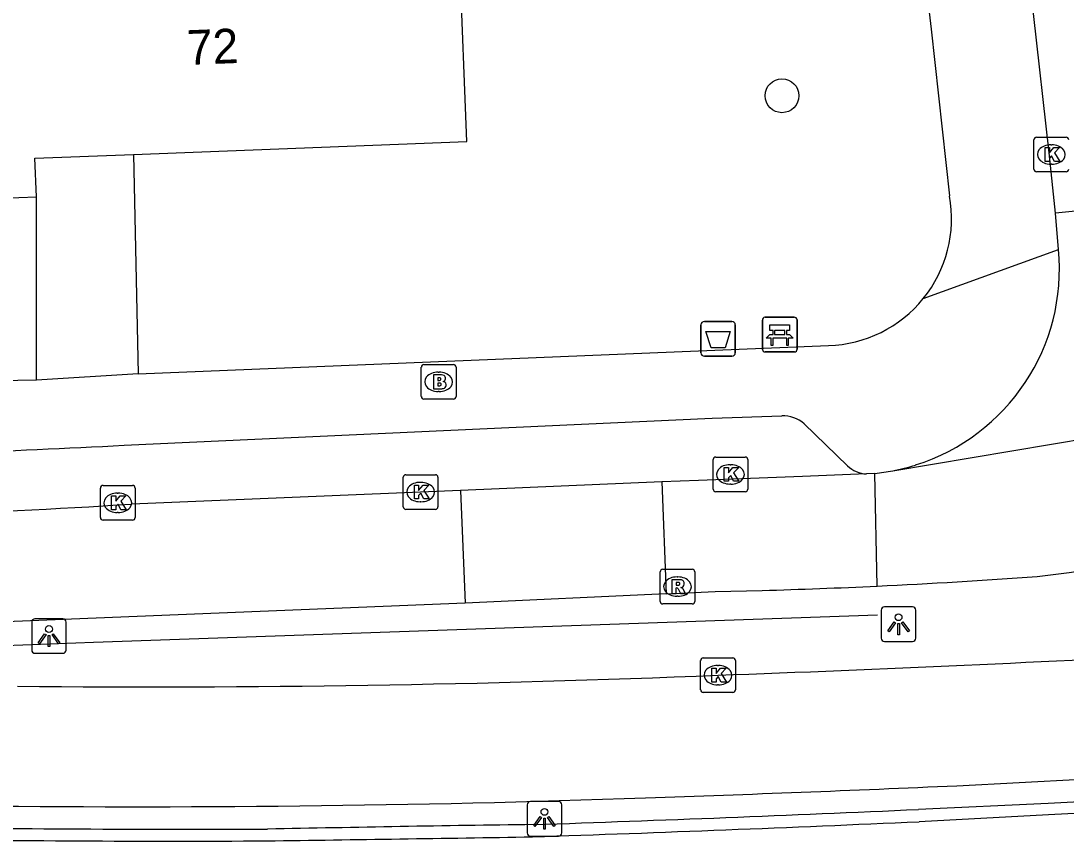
# Model space of a CAD drawing. Extents: x 160026 to 161302, y 384757 to 385701.
# Drawn here: x 161130.9 to 161161.06, y 384869.95 to 384893.62 of the extents above; entities that cross this region are included whole.
import ezdxf

# ---------------------------------------------------------------- set-up
doc = ezdxf.new("R2010")
doc.units = 0
for name, color, linetype in [('IMGEO_Afvalbak', 7, 'Continuous'), ('IMGEO_Bank', 7, 'Continuous'), ('IMGEO_Boom', 7, 'Continuous'), ('IMGEO_Brandkraan', 7, 'Continuous'), ('IMGEO_Fietspad_gesloten', 7, 'Continuous'), ('IMGEO_Haag', 7, 'Continuous'), ('IMGEO_Hek', 7, 'Continuous'), ('IMGEO_Kolk', 7, 'Continuous'), ('IMGEO_Lichtpunt', 7, 'Continuous'), ('IMGEO_Muur', 7, 'Continuous'), ('IMGEO_Pand', 7, 'Continuous'), ('IMGEO_Pand_nummerreeks', 7, 'Continuous'), ('IMGEO_Rijbaan_lokaal_gesloten', 7, 'Continuous'), ('IMGEO_Rijbaan_lokaal_open', 7, 'Continuous'), ('IMGEO_Rijbaan_regionaal_gesloten', 7, 'Continuous'), ('IMGEO_Rioolput', 7, 'Continuous'), ('IMGEO_Voetpad_open', 7, 'Continuous')]:
    doc.layers.add(name, color=color, linetype=linetype)

msp = doc.modelspace()

# ---------------------------------------------------------------- linework, layer by layer
at = {"layer": 'IMGEO_Afvalbak'}
for p, q in [((161150.625, 384884.943), (161151.415, 384884.943)), ((161151.415, 384884.943), (161150.625, 384884.943)), ((161150.525, 384884.043), (161150.525, 384884.843)), ((161150.525, 384884.843), (161150.525, 384884.043)), ((161151.515, 384884.843), (161151.515, 384884.043)), ((161151.515, 384884.043), (161151.515, 384884.843)), ((161151.415, 384883.943), (161150.625, 384883.943)), ((161150.625, 384883.943), (161151.415, 384883.943))]:
    msp.add_line(p, q, dxfattribs=at)
msp.add_lwpolyline([(161150.668, 384884.657), (161151.372, 384884.657), (161151.223, 384884.187), (161150.817, 384884.187), (161150.668, 384884.657)], dxfattribs=at)
for centre, start, end in [((161150.625, 384884.843), 90, 180), ((161150.625, 384884.843), 90, 180), ((161151.415, 384884.843), 0, 90), ((161151.415, 384884.843), 360, 90), ((161150.625, 384884.043), 180, 270), ((161150.625, 384884.043), 180, 270), ((161151.415, 384884.043), 270, 0), ((161151.415, 384884.043), 270, 0)]:
    msp.add_arc(centre, 0.1, start, end, dxfattribs=at)
at = {"layer": 'IMGEO_Bank'}
for p, q in [((161152.298, 384884.14), (161152.298, 384884.981)), ((161152.298, 384884.981), (161152.298, 384884.14)), ((161152.373, 384885.065), (161153.214, 384885.065)), ((161153.214, 384885.065), (161152.373, 384885.065)), ((161153.298, 384884.99), (161153.298, 384884.149)), ((161153.298, 384884.149), (161153.298, 384884.99)), ((161152.607, 384884.571), (161152.607, 384884.677)), ((161152.651, 384884.677), (161152.651, 384884.571)), ((161152.939, 384884.683), (161152.657, 384884.683)), ((161152.657, 384884.565), (161152.939, 384884.565)), ((161152.945, 384884.571), (161152.945, 384884.677)), ((161152.989, 384884.677), (161152.989, 384884.571)), ((161152.995, 384884.463), (161152.602, 384884.463)), ((161153.223, 384884.065), (161152.382, 384884.065)), ((161152.382, 384884.065), (161153.223, 384884.065))]:
    msp.add_line(p, q, dxfattribs=at)
for points in [[(161152.545, 384884.463), (161152.403, 384884.463), (161152.515, 384884.565), (161152.601, 384884.565)], [(161152.601, 384884.683), (161152.515, 384884.683), (161152.515, 384884.844), (161153.078, 384884.844), (161153.078, 384884.683), (161152.995, 384884.683)], [(161152.995, 384884.565), (161153.078, 384884.565), (161153.19, 384884.463), (161153.051, 384884.463)], [(161152.595, 384884.456), (161152.595, 384884.249), (161152.552, 384884.249), (161152.552, 384884.456)], [(161153.045, 384884.456), (161153.045, 384884.249), (161153.001, 384884.249), (161153.001, 384884.456)]]:
    msp.add_lwpolyline(points, dxfattribs=at)
for centre, radius, start, end in [((161152.376, 384884.987), 0.0779, 92.4484, 184.2845), ((161152.376, 384884.987), 0.0779, 92.4484, 184.2845), ((161153.22, 384884.987), 0.0779, 2.4484, 94.2845), ((161153.22, 384884.987), 0.0779, 2.4484, 94.2845), ((161152.6, 384884.676), 0.00671, 2.8957, 87.1043), ((161152.6, 384884.572), 0.00671, 272.8957, 357.1043), ((161152.657, 384884.676), 0.00671, 92.8957, 177.1043), ((161152.657, 384884.572), 0.00671, 182.8957, 267.1043), ((161152.939, 384884.676), 0.00671, 2.8957, 87.1043), ((161152.939, 384884.572), 0.00671, 272.8957, 357.1043), ((161152.996, 384884.676), 0.00671, 92.8957, 177.1043), ((161152.996, 384884.572), 0.00671, 182.8957, 267.1043), ((161152.545, 384884.456), 0.00671, 2.8957, 87.1043), ((161152.602, 384884.456), 0.00671, 92.8957, 177.1043), ((161152.994, 384884.456), 0.00671, 2.8957, 87.1043), ((161153.051, 384884.456), 0.00671, 92.8957, 177.1043), ((161152.376, 384884.143), 0.0779, 182.4484, 274.2845), ((161152.376, 384884.143), 0.0779, 182.4484, 274.2845), ((161153.22, 384884.143), 0.0779, 272.4484, 4.2845), ((161153.22, 384884.143), 0.0779, 272.4484, 4.2845)]:
    msp.add_arc(centre, radius, start, end, dxfattribs=at)
at = {"layer": 'IMGEO_Boom'}
msp.add_circle((161152.863, 384891.458), 0.489, dxfattribs=at)
at = {"layer": 'IMGEO_Brandkraan'}
for p, q in [((161142.53, 384883.702), (161143.382, 384883.702)), ((161142.455, 384882.776), (161142.455, 384883.628)), ((161142.943, 384883.482), (161142.968, 384883.482)), ((161143.456, 384883.628), (161143.456, 384882.776)), ((161142.966, 384882.922), (161142.941, 384882.922)), ((161143.382, 384882.702), (161142.53, 384882.702))]:
    msp.add_line(p, q, dxfattribs=at)
for points in [[(161142.53, 384883.702), (161143.382, 384883.702)], [(161142.455, 384882.776), (161142.455, 384883.628)], [(161142.803, 384883.402), (161142.803, 384883.002), (161143.016, 384883.002)], [(161143.034, 384883.402), (161142.803, 384883.402)], [(161143.456, 384883.628), (161143.456, 384882.776)], [(161142.982, 384883.321), (161142.928, 384883.321), (161142.928, 384883.245)], [(161142.928, 384883.245), (161142.981, 384883.245)], [(161142.99, 384883.169), (161142.928, 384883.169), (161142.928, 384883.088)], [(161142.928, 384883.088), (161142.99, 384883.088)], [(161143.382, 384882.702), (161142.53, 384882.702)]]:
    msp.add_lwpolyline(points, dxfattribs=at)
for centre, radius, start, end in [((161142.532, 384883.626), 0.0765, 91.552, 178.448), ((161142.532, 384883.626), 0.0765, 91.552, 178.448), ((161143.38, 384883.626), 0.0765, 1.552, 88.448), ((161143.38, 384883.626), 0.0765, 1.552, 88.448), ((161143.038, 384883.257), 0.145, 59.4692, 91.5367), ((161143.063, 384883.304), 0.0922, 285.5137, 58.1501), ((161142.983, 384883.283), 0.0379, 267.8285, 90.9355), ((161142.991, 384883.128), 0.0404, 269.8759, 90.5077), ((161143.068, 384883.112), 0.105, 301.3115, 78.989), ((161142.532, 384882.778), 0.0765, 181.552, 268.448), ((161142.532, 384882.778), 0.0765, 181.552, 268.448), ((161143.022, 384883.253), 0.251, 268.6676, 293.5347), ((161143.38, 384882.778), 0.0765, 271.552, 358.448), ((161143.38, 384882.778), 0.0765, 271.552, 358.448)]:
    msp.add_arc(centre, radius, start, end, dxfattribs=at)
for centre, major_axis, ratio, start_param, end_param in [((161142.942, 384883.202), (-0.387, 0.002), 0.722429, 4.712389, 7.853982), ((161142.967, 384883.202), (-0.39, 0.002), 0.717154, 1.570796, 4.712389)]:
    msp.add_ellipse(centre, major_axis=major_axis, ratio=ratio, start_param=start_param, end_param=end_param, dxfattribs=at)
at = {"layer": 'IMGEO_Fietspad_gesloten'}
for points in [[(161155.302, 384880.545), (161153.455, 384880.473), (161150.449, 384880.357), (161149.399, 384880.313)], [(161155.543, 384880.56), (161155.302, 384880.545)], [(161155.613, 384877.309), (161155.543, 384880.56)], [(161149.399, 384880.313), (161143.588, 384880.071)], [(161149.399, 384880.313), (161149.523, 384877.084)], [(161149.523, 384877.084), (161143.72, 384876.812)], [(161149.523, 384877.084), (161150.935, 384877.15), (161152.291, 384877.182)]]:
    msp.add_lwpolyline(points, dxfattribs=at)
for centre, radius, start, end in [((161154.843, 384887.101), 6.579, 276.1068, 280.6505), ((161153.637, 384932.369), 55.179, 276.8567, 282.0491), ((161146.797, 385063.297), 186.196, 272.71383, 274.1356), ((161146.91, 385061.439), 184.335, 271.67269, 272.70601)]:
    msp.add_arc(centre, radius, start, end, dxfattribs=at)
at = {"layer": 'IMGEO_Haag'}
for points in [[(161134.145, 384889.764), (161134.279, 384883.429)], [(161131.349, 384883.254), (161131.347, 384888.538)]]:
    msp.add_lwpolyline(points, dxfattribs=at)
at = {"layer": 'IMGEO_Hek'}
msp.add_lwpolyline([(161132.996, 384875.692), (161155.622, 384876.477)], dxfattribs=at)
msp.add_arc((161123.204, 385106.292), 230.807, 264.31356, 272.43141, dxfattribs=at)
at = {"layer": 'IMGEO_Kolk'}
for p, q in [((161160.135, 384889.336), (161160.135, 384890.188)), ((161160.21, 384890.262), (161161.062, 384890.262)), ((161160.623, 384890.042), (161160.648, 384890.042)), ((161160.646, 384889.482), (161160.621, 384889.482)), ((161161.062, 384889.262), (161160.21, 384889.262)), ((161150.875, 384880.106), (161150.875, 384880.958)), ((161150.95, 384881.032), (161151.802, 384881.032)), ((161151.876, 384880.958), (161151.876, 384880.106)), ((161151.363, 384880.812), (161151.388, 384880.812)), ((161141.934, 384879.597), (161141.934, 384880.449)), ((161142.009, 384880.523), (161142.861, 384880.523)), ((161142.935, 384880.449), (161142.935, 384879.597)), ((161133.194, 384879.287), (161133.194, 384880.139)), ((161133.269, 384880.213), (161134.121, 384880.213)), ((161134.195, 384880.139), (161134.195, 384879.287)), ((161142.422, 384880.303), (161142.447, 384880.303)), ((161151.802, 384880.032), (161150.95, 384880.032)), ((161151.386, 384880.252), (161151.361, 384880.252)), ((161133.682, 384879.993), (161133.707, 384879.993)), ((161142.445, 384879.743), (161142.42, 384879.743)), ((161133.705, 384879.433), (161133.68, 384879.433)), ((161142.861, 384879.523), (161142.009, 384879.523)), ((161134.121, 384879.213), (161133.269, 384879.213)), ((161150.591, 384875.238), (161151.443, 384875.238)), ((161150.516, 384874.312), (161150.516, 384875.164)), ((161151.004, 384875.018), (161151.029, 384875.018)), ((161151.517, 384875.164), (161151.517, 384874.312)), ((161151.027, 384874.458), (161151.002, 384874.458)), ((161151.443, 384874.238), (161150.591, 384874.238))]:
    msp.add_line(p, q, dxfattribs=at)
for points in [[(161160.135, 384889.336), (161160.135, 384890.188)], [(161160.21, 384890.262), (161161.062, 384890.262)], [(161160.456, 384889.962), (161160.579, 384889.962), (161160.579, 384889.811), (161160.709, 384889.962), (161160.873, 384889.962), (161160.727, 384889.811), (161160.88, 384889.562), (161160.728, 384889.562), (161160.643, 384889.726), (161160.579, 384889.659), (161160.579, 384889.562), (161160.456, 384889.562), (161160.456, 384889.962)], [(161161.062, 384889.262), (161160.21, 384889.262)], [(161150.875, 384880.106), (161150.875, 384880.958)], [(161150.95, 384881.032), (161151.802, 384881.032)], [(161151.876, 384880.958), (161151.876, 384880.106)], [(161151.196, 384880.732), (161151.319, 384880.732), (161151.319, 384880.581), (161151.449, 384880.732), (161151.613, 384880.732), (161151.467, 384880.581), (161151.62, 384880.332), (161151.468, 384880.332), (161151.383, 384880.496), (161151.319, 384880.429), (161151.319, 384880.332), (161151.196, 384880.332), (161151.196, 384880.732)], [(161141.934, 384879.597), (161141.934, 384880.449)], [(161142.009, 384880.523), (161142.861, 384880.523)], [(161142.935, 384880.449), (161142.935, 384879.597)], [(161133.194, 384879.287), (161133.194, 384880.139)], [(161133.269, 384880.213), (161134.121, 384880.213)], [(161134.195, 384880.139), (161134.195, 384879.287)], [(161142.255, 384880.223), (161142.378, 384880.223), (161142.378, 384880.072), (161142.508, 384880.223), (161142.672, 384880.223), (161142.526, 384880.072), (161142.679, 384879.823), (161142.527, 384879.823), (161142.442, 384879.987), (161142.378, 384879.92), (161142.378, 384879.823), (161142.255, 384879.823), (161142.255, 384880.223)], [(161151.802, 384880.032), (161150.95, 384880.032)], [(161133.515, 384879.913), (161133.638, 384879.913), (161133.638, 384879.762), (161133.768, 384879.913), (161133.932, 384879.913), (161133.786, 384879.762), (161133.939, 384879.513), (161133.787, 384879.513), (161133.702, 384879.677), (161133.638, 384879.61), (161133.638, 384879.513), (161133.515, 384879.513), (161133.515, 384879.913)], [(161142.861, 384879.523), (161142.009, 384879.523)], [(161134.121, 384879.213), (161133.269, 384879.213)], [(161150.591, 384875.238), (161151.443, 384875.238)], [(161150.516, 384874.312), (161150.516, 384875.164)], [(161150.837, 384874.938), (161150.96, 384874.938), (161150.96, 384874.787), (161151.09, 384874.938), (161151.254, 384874.938), (161151.108, 384874.787), (161151.261, 384874.538), (161151.109, 384874.538), (161151.024, 384874.702), (161150.96, 384874.635), (161150.96, 384874.538), (161150.837, 384874.538), (161150.837, 384874.938)], [(161151.517, 384875.164), (161151.517, 384874.312)], [(161151.443, 384874.238), (161150.591, 384874.238)]]:
    msp.add_lwpolyline(points, dxfattribs=at)
for centre, start, end in [((161160.212, 384890.186), 91.552, 178.448), ((161160.212, 384890.186), 91.552, 178.448), ((161161.06, 384890.186), 1.552, 88.448), ((161161.06, 384890.186), 1.552, 88.448), ((161160.212, 384889.338), 181.552, 268.448), ((161160.212, 384889.338), 181.552, 268.448), ((161161.06, 384889.338), 271.552, 358.448), ((161161.06, 384889.338), 271.552, 358.448), ((161150.952, 384880.956), 91.552, 178.448), ((161150.952, 384880.956), 91.552, 178.448), ((161151.8, 384880.956), 1.552, 88.448), ((161151.8, 384880.956), 1.552, 88.448), ((161142.011, 384880.447), 91.552, 178.448), ((161142.011, 384880.447), 91.552, 178.448), ((161142.859, 384880.447), 1.552, 88.448), ((161142.859, 384880.447), 1.552, 88.448), ((161133.271, 384880.137), 91.552, 178.448), ((161133.271, 384880.137), 91.552, 178.448), ((161134.119, 384880.137), 1.552, 88.448), ((161134.119, 384880.137), 1.552, 88.448), ((161150.952, 384880.108), 181.552, 268.448), ((161150.952, 384880.108), 181.552, 268.448), ((161151.8, 384880.108), 271.552, 358.448), ((161151.8, 384880.108), 271.552, 358.448), ((161142.011, 384879.599), 181.552, 268.448), ((161142.011, 384879.599), 181.552, 268.448), ((161142.859, 384879.599), 271.552, 358.448), ((161142.859, 384879.599), 271.552, 358.448), ((161133.271, 384879.289), 181.552, 268.448), ((161133.271, 384879.289), 181.552, 268.448), ((161134.119, 384879.289), 271.552, 358.448), ((161134.119, 384879.289), 271.552, 358.448), ((161150.593, 384875.162), 91.552, 178.448), ((161150.593, 384875.162), 91.552, 178.448), ((161151.441, 384875.162), 1.552, 88.448), ((161151.441, 384875.162), 1.552, 88.448), ((161150.593, 384874.314), 181.552, 268.448), ((161150.593, 384874.314), 181.552, 268.448), ((161151.441, 384874.314), 271.552, 358.448), ((161151.441, 384874.314), 271.552, 358.448)]:
    msp.add_arc(centre, 0.0765, start, end, dxfattribs=at)
for centre, major_axis, ratio, start_param, end_param in [((161160.622, 384889.762), (-0.387, 0.002), 0.722429, 4.712389, 7.853982), ((161160.647, 384889.762), (-0.39, 0.002), 0.717154, 1.570796, 4.712389), ((161151.362, 384880.532), (-0.387, 0.002), 0.722429, 4.712389, 7.853982), ((161151.387, 384880.532), (-0.39, 0.002), 0.717154, 1.570796, 4.712389), ((161142.421, 384880.023), (-0.387, 0.002), 0.722429, 4.712389, 7.853982), ((161142.446, 384880.023), (-0.39, 0.002), 0.717154, 1.570796, 4.712389), ((161133.681, 384879.713), (-0.387, 0.002), 0.722429, 4.712389, 7.853982), ((161133.706, 384879.713), (-0.39, 0.002), 0.717154, 1.570796, 4.712389), ((161151.003, 384874.738), (-0.387, 0.002), 0.722429, 4.712389, 7.853982), ((161151.028, 384874.738), (-0.39, 0.002), 0.717154, 1.570796, 4.712389)]:
    msp.add_ellipse(centre, major_axis=major_axis, ratio=ratio, start_param=start_param, end_param=end_param, dxfattribs=at)
at = {"layer": 'IMGEO_Lichtpunt'}
for p, q in [((161156.63, 384876.708), (161155.822, 384876.708)), ((161156.63, 384876.708), (161155.822, 384876.708)), ((161155.728, 384876.613), (161155.728, 384875.806)), ((161155.728, 384876.613), (161155.728, 384875.806)), ((161156.724, 384875.806), (161156.724, 384876.613)), ((161156.724, 384875.806), (161156.724, 384876.613)), ((161131.211, 384876.272), (161131.211, 384875.465)), ((161131.211, 384876.272), (161131.211, 384875.465)), ((161132.113, 384876.367), (161131.305, 384876.367)), ((161132.113, 384876.367), (161131.305, 384876.367)), ((161132.207, 384875.465), (161132.207, 384876.272)), ((161132.207, 384875.465), (161132.207, 384876.272)), ((161155.822, 384875.712), (161156.63, 384875.712)), ((161155.822, 384875.712), (161156.63, 384875.712)), ((161131.305, 384875.371), (161132.113, 384875.371)), ((161131.305, 384875.371), (161132.113, 384875.371)), ((161145.51, 384870.997), (161145.51, 384870.19)), ((161145.51, 384870.997), (161145.51, 384870.19)), ((161146.412, 384871.092), (161145.604, 384871.092)), ((161146.412, 384871.092), (161145.604, 384871.092)), ((161146.506, 384870.19), (161146.506, 384870.997)), ((161146.506, 384870.19), (161146.506, 384870.997)), ((161145.604, 384870.096), (161146.412, 384870.096)), ((161145.604, 384870.096), (161146.412, 384870.096))]:
    msp.add_line(p, q, dxfattribs=at)
for points in [[(161156.102, 384876.277), (161156.141, 384876.249), (161155.953, 384875.987), (161155.915, 384876.014), (161156.102, 384876.277)], [(161156.204, 384876.229), (161156.251, 384876.229), (161156.251, 384875.907), (161156.204, 384875.907), (161156.204, 384876.229)], [(161156.314, 384876.249), (161156.352, 384876.276), (161156.539, 384876.014), (161156.5, 384875.986), (161156.314, 384876.249)], [(161131.585, 384875.936), (161131.624, 384875.908), (161131.436, 384875.646), (161131.398, 384875.673), (161131.585, 384875.936)], [(161131.687, 384875.888), (161131.734, 384875.888), (161131.734, 384875.566), (161131.687, 384875.566), (161131.687, 384875.888)], [(161131.797, 384875.908), (161131.835, 384875.935), (161132.022, 384875.673), (161131.983, 384875.645), (161131.797, 384875.908)], [(161145.884, 384870.661), (161145.923, 384870.633), (161145.735, 384870.371), (161145.697, 384870.398), (161145.884, 384870.661)], [(161145.986, 384870.613), (161146.033, 384870.613), (161146.033, 384870.291), (161145.986, 384870.291), (161145.986, 384870.613)], [(161146.096, 384870.633), (161146.134, 384870.66), (161146.321, 384870.398), (161146.282, 384870.37), (161146.096, 384870.633)]]:
    msp.add_lwpolyline(points, dxfattribs=at)
for centre in [(161156.227, 384876.411), (161131.71, 384876.07), (161146.009, 384870.795)]:
    msp.add_circle(centre, 0.0994, dxfattribs=at)
for centre, start, end in [((161155.822, 384876.613), 90, 180), ((161155.822, 384876.613), 90, 180), ((161156.63, 384876.613), 0, 90), ((161156.63, 384876.613), 0, 90), ((161131.305, 384876.272), 90, 180), ((161131.305, 384876.272), 90, 180), ((161132.113, 384876.272), 0, 90), ((161132.113, 384876.272), 0, 90), ((161155.822, 384875.806), 180, 270), ((161155.822, 384875.806), 180, 270), ((161156.63, 384875.806), 270, 0), ((161156.63, 384875.806), 270, 360), ((161131.305, 384875.465), 180, 270), ((161131.305, 384875.465), 180, 270), ((161132.113, 384875.465), 270, 0), ((161132.113, 384875.465), 270, 360), ((161145.604, 384870.997), 90, 180), ((161145.604, 384870.997), 90, 180), ((161146.412, 384870.997), 0, 90), ((161146.412, 384870.997), 0, 90), ((161145.604, 384870.19), 180, 270), ((161145.604, 384870.19), 180, 270), ((161146.412, 384870.19), 270, 0), ((161146.412, 384870.19), 270, 360)]:
    msp.add_arc(centre, 0.0946, start, end, dxfattribs=at)
at = {"layer": 'IMGEO_Muur'}
for points in [[(161254.018, 384875.783), (161229.371, 384874.422), (161204.396, 384873.069), (161180.234, 384871.73), (161160.552, 384870.706), (161156.825, 384870.511)], [(161203.339, 384873.484), (161180.214, 384872.151), (161180.219, 384872.063), (161160.549, 384871.04), (161156.803, 384870.864)]]:
    msp.add_lwpolyline(points, dxfattribs=at)
for centre, radius, start, end in [((161114.454, 385808.87), 938.961, 271.906035, 272.585046), ((161159.607, 383846.104), 1024.419, 90.778744, 91.207849), ((161113.581, 385832.158), 962.618, 271.910043, 272.574808), ((161136.114, 385469.57), 599.278, 269.143165, 270.181596), ((161083.528, 388721.708), 3852.135, 270.810263, 270.924254), ((161135.338, 385405.057), 535.106, 269.12336, 270.28526)]:
    msp.add_arc(centre, radius, start, end, dxfattribs=at)
at = {"layer": 'IMGEO_Pand'}
for points in [[(161134.145, 384889.764), (161143.769, 384890.137), (161143.568, 384895.3), (161143.892, 384895.313), (161142.9, 384903.153)], [(161131.347, 384888.538), (161131.299, 384889.654), (161134.145, 384889.764)], [(161129.77, 384889.595), (161129.813, 384888.486), (161131.347, 384888.538)]]:
    msp.add_lwpolyline(points, dxfattribs=at)
at = {"layer": 'IMGEO_Rijbaan_lokaal_gesloten'}
for points in [[(161143.588, 384880.071), (161134.099, 384879.676)], [(161143.588, 384880.071), (161143.72, 384876.812)], [(161143.72, 384876.812), (161128.332, 384876.189)]]:
    msp.add_lwpolyline(points, dxfattribs=at)
msp.add_arc((161122.972, 385048.799), 169.488, 269.30079, 273.7641, dxfattribs=at)
at = {"layer": 'IMGEO_Rijbaan_lokaal_open'}
for points in [[(161160.758, 384888.065), (161160.572, 384889.806), (161160.123, 384893.834), (161158.96, 384904.173), (161156.933, 384923.339), (161156.919, 384923.467)], [(161167.717, 384888.774), (161160.758, 384888.065)], [(161160.844, 384887.019), (161160.758, 384888.065)], [(161156.059, 384880.636), (161161.784, 384881.597)]]:
    msp.add_lwpolyline(points, dxfattribs=at)
for centre, radius, start, end in [((161154.935, 384886.464), 5.935, 287.4829, 5.367), ((161154.977, 384886.29), 5.757, 280.8351, 287.6053)]:
    msp.add_arc(centre, radius, start, end, dxfattribs=at)
at = {"layer": 'IMGEO_Rijbaan_regionaal_gesloten'}
msp.add_lwpolyline([(161157.91, 384871.55), (161184.887, 384872.99)], dxfattribs=at)
for centre, radius, start, end in [((161124.461, 385615.562), 741.3, 272.052979, 273.152511), ((161134.646, 385272.74), 398.339, 269.44731, 272.35535), ((161116.863, 385806.828), 936.179, 271.962807, 272.512943), ((161134.369, 385284.531), 413.588, 269.25097, 272.01737)]:
    msp.add_arc(centre, radius, start, end, dxfattribs=at)
at = {"layer": 'IMGEO_Rioolput'}
for p, q in [((161149.347, 384876.868), (161149.347, 384877.72)), ((161149.422, 384877.794), (161150.274, 384877.794)), ((161150.348, 384877.72), (161150.348, 384876.868)), ((161149.835, 384877.574), (161149.86, 384877.574)), ((161149.858, 384877.014), (161149.833, 384877.014)), ((161150.274, 384876.794), (161149.422, 384876.794))]:
    msp.add_line(p, q, dxfattribs=at)
for points in [[(161149.347, 384876.868), (161149.347, 384877.72)], [(161149.422, 384877.794), (161150.274, 384877.794)], [(161150.348, 384877.72), (161150.348, 384876.868)], [(161149.936, 384877.492), (161149.684, 384877.494), (161149.684, 384877.094)], [(161149.862, 384877.413), (161149.808, 384877.413), (161149.808, 384877.332)], [(161149.808, 384877.332), (161149.86, 384877.332)], [(161149.684, 384877.094), (161149.808, 384877.094), (161149.808, 384877.256), (161149.819, 384877.256)], [(161149.866, 384877.227), (161149.937, 384877.094), (161150.077, 384877.094), (161150.012, 384877.22)], [(161150.274, 384876.794), (161149.422, 384876.794)]]:
    msp.add_lwpolyline(points, dxfattribs=at)
for centre, radius, start, end in [((161149.424, 384877.718), 0.0765, 91.552, 178.448), ((161149.424, 384877.718), 0.0765, 91.552, 178.448), ((161150.272, 384877.718), 0.0765, 1.552, 88.448), ((161150.272, 384877.718), 0.0765, 1.552, 88.448), ((161149.844, 384877.521), 0.19, 274.7715, 282.9687), ((161149.868, 384877.317), 0.0964, 77.0061, 93.1865), ((161149.882, 384877.374), 0.0378, 276.6634, 79.6772), ((161149.935, 384877.382), 0.109, 350.3612, 89.416), ((161149.933, 384877.382), 0.112, 277.5842, 350.9817), ((161149.818, 384877.203), 0.0533, 26.0293, 88.6989), ((161149.917, 384877.167), 0.108, 29.5134, 73.7905), ((161149.424, 384876.87), 0.0765, 181.552, 268.448), ((161149.424, 384876.87), 0.0765, 181.552, 268.448), ((161150.272, 384876.87), 0.0765, 271.552, 358.448), ((161150.272, 384876.87), 0.0765, 271.552, 358.448)]:
    msp.add_arc(centre, radius, start, end, dxfattribs=at)
for centre, major_axis, ratio, start_param, end_param in [((161149.834, 384877.294), (-0.387, 0.002), 0.722429, 4.712389, 7.853982), ((161149.859, 384877.294), (-0.39, 0.002), 0.717154, 1.570796, 4.712389)]:
    msp.add_ellipse(centre, major_axis=major_axis, ratio=ratio, start_param=start_param, end_param=end_param, dxfattribs=at)
at = {"layer": 'IMGEO_Voetpad_open'}
for points in [[(161155.546, 384907.257), (161157.167, 384893.376), (161157.699, 384888.565)], [(161156.941, 384885.606), (161160.844, 384887.019)], [(161134.279, 384883.429), (161154.204, 384884.25)], [(161134.279, 384883.429), (161131.349, 384883.254)], [(161131.349, 384883.254), (161122.684, 384883.1)], [(161133.879, 384881.376), (161150.844, 384882.158), (161152.861, 384882.224)], [(161153.502, 384881.995), (161154.755, 384880.777)]]:
    msp.add_lwpolyline(points, dxfattribs=at)
for centre, radius, start, end in [((161154.092, 384887.912), 3.665, 321.0051, 10.2582), ((161154.096, 384887.909), 3.66, 271.6943, 321.0164), ((161152.856, 384881.197), 1.027, 50.9822, 89.6988), ((161124.102, 385052.431), 171.334, 269.91378, 273.27136), ((161155.356, 384881.433), 0.89, 227.5145, 266.5188)]:
    msp.add_arc(centre, radius, start, end, dxfattribs=at)

# ---------------------------------------------------------------- texts
at = {"layer": 'IMGEO_Pand_nummerreeks'}
msp.add_text('72', height=1, rotation=2.2186, dxfattribs=at).set_placement((161135.706, 384892.346))

doc.saveas('drawing.dxf')
